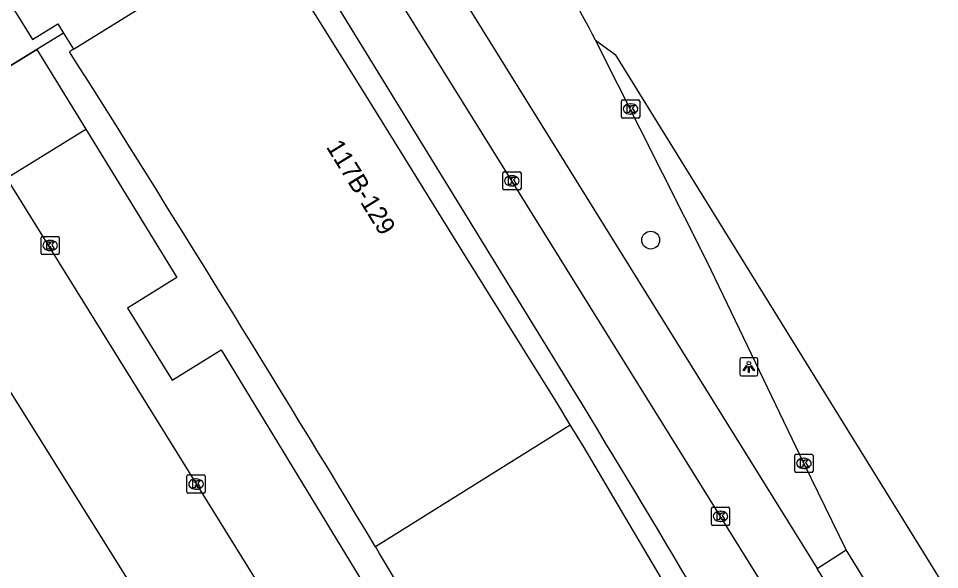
# Model space of a CAD drawing. Extents: x 160304 to 160954, y 383686 to 384161.
# Drawn here: x 160761.5 to 160812, y 384035.2 to 384065.5 of the extents above; entities that cross this region are included whole.
import ezdxf

# ---------------------------------------------------------------- set-up
doc = ezdxf.new("R2010")
doc.units = 0
for name, color, linetype in [('IMGEO_Boom', 7, 'Continuous'), ('IMGEO_Fietspad_open', 7, 'Continuous'), ('IMGEO_Hek', 7, 'Continuous'), ('IMGEO_Kolk', 7, 'Continuous'), ('IMGEO_Lichtpunt', 7, 'Continuous'), ('IMGEO_Pand', 7, 'Continuous'), ('IMGEO_Pand_nummerreeks', 7, 'Continuous'), ('IMGEO_Parkeervlak_open', 7, 'Continuous'), ('IMGEO_Rijbaan_lokaal_gesloten', 7, 'Continuous'), ('IMGEO_Rijbaan_lokaal_open', 7, 'Continuous'), ('IMGEO_Voetpad_open', 7, 'Continuous')]:
    doc.layers.add(name, color=color, linetype=linetype)

msp = doc.modelspace()

# ---------------------------------------------------------------- linework, layer by layer
at = {"layer": 'IMGEO_Boom'}
msp.add_circle((160796.126, 384053.33), 0.489, dxfattribs=at)
at = {"layer": 'IMGEO_Fietspad_open'}
for points in [[(160839.554, 383974.387), (160830.017, 383989.77), (160823.662, 384000), (160788.518, 384056.578), (160755.728, 384109.32), (160755.715, 384109.34)], [(160768.526, 384094.486), (160805.259, 384035.309)], [(160814.975, 384019.629), (160813.456, 384022.072), (160805.259, 384035.309)]]:
    msp.add_lwpolyline(points, dxfattribs=at)
at = {"layer": 'IMGEO_Hek'}
for points in [[(160763.926, 384064.694), (160762.47, 384063.798)], [(160762.47, 384063.798), (160744.052, 384052.469)]]:
    msp.add_lwpolyline(points, dxfattribs=at)
at = {"layer": 'IMGEO_Kolk'}
for p, q in [((160794.523, 384060.1), (160794.523, 384060.952)), ((160794.598, 384061.026), (160795.45, 384061.026)), ((160795.011, 384060.806), (160795.036, 384060.806)), ((160795.524, 384060.952), (160795.524, 384060.1)), ((160795.034, 384060.246), (160795.009, 384060.246)), ((160795.45, 384060.026), (160794.598, 384060.026)), ((160788.015, 384056.157), (160788.015, 384057.009)), ((160788.09, 384057.083), (160788.942, 384057.083)), ((160788.503, 384056.863), (160788.528, 384056.863)), ((160789.016, 384057.009), (160789.016, 384056.157)), ((160788.526, 384056.303), (160788.501, 384056.303)), ((160788.942, 384056.083), (160788.09, 384056.083)), ((160762.7, 384052.609), (160762.7, 384053.461)), ((160762.775, 384053.535), (160763.627, 384053.535)), ((160763.188, 384053.315), (160763.213, 384053.315)), ((160763.701, 384053.461), (160763.701, 384052.609)), ((160763.211, 384052.755), (160763.186, 384052.755)), ((160763.627, 384052.535), (160762.775, 384052.535)), ((160804.027, 384040.647), (160804.027, 384041.499)), ((160804.102, 384041.573), (160804.954, 384041.573)), ((160805.028, 384041.499), (160805.028, 384040.647)), ((160804.515, 384041.353), (160804.54, 384041.353)), ((160804.954, 384040.573), (160804.102, 384040.573)), ((160804.538, 384040.793), (160804.513, 384040.793)), ((160770.698, 384039.513), (160770.698, 384040.365)), ((160770.773, 384040.439), (160771.625, 384040.439)), ((160771.186, 384040.219), (160771.211, 384040.219)), ((160771.699, 384040.365), (160771.699, 384039.513)), ((160771.209, 384039.659), (160771.184, 384039.659)), ((160771.625, 384039.439), (160770.773, 384039.439)), ((160799.454, 384037.742), (160799.454, 384038.594)), ((160799.529, 384038.668), (160800.381, 384038.668)), ((160799.942, 384038.448), (160799.967, 384038.448)), ((160800.455, 384038.594), (160800.455, 384037.742)), ((160800.381, 384037.668), (160799.529, 384037.668)), ((160799.965, 384037.888), (160799.94, 384037.888))]:
    msp.add_line(p, q, dxfattribs=at)
for points in [[(160794.523, 384060.1), (160794.523, 384060.952)], [(160794.598, 384061.026), (160795.45, 384061.026)], [(160794.844, 384060.726), (160794.967, 384060.726), (160794.967, 384060.575), (160795.097, 384060.726), (160795.261, 384060.726), (160795.115, 384060.575), (160795.268, 384060.326), (160795.116, 384060.326), (160795.031, 384060.49), (160794.967, 384060.423), (160794.967, 384060.326), (160794.844, 384060.326), (160794.844, 384060.726)], [(160795.524, 384060.952), (160795.524, 384060.1)], [(160795.45, 384060.026), (160794.598, 384060.026)], [(160788.015, 384056.157), (160788.015, 384057.009)], [(160788.09, 384057.083), (160788.942, 384057.083)], [(160788.336, 384056.783), (160788.459, 384056.783), (160788.459, 384056.632), (160788.589, 384056.783), (160788.753, 384056.783), (160788.607, 384056.632), (160788.76, 384056.383), (160788.608, 384056.383), (160788.523, 384056.547), (160788.459, 384056.48), (160788.459, 384056.383), (160788.336, 384056.383), (160788.336, 384056.783)], [(160789.016, 384057.009), (160789.016, 384056.157)], [(160788.942, 384056.083), (160788.09, 384056.083)], [(160762.7, 384052.609), (160762.7, 384053.461)], [(160762.775, 384053.535), (160763.627, 384053.535)], [(160763.021, 384053.235), (160763.144, 384053.235), (160763.144, 384053.084), (160763.274, 384053.235), (160763.438, 384053.235), (160763.292, 384053.084), (160763.445, 384052.835), (160763.293, 384052.835), (160763.208, 384052.999), (160763.144, 384052.932), (160763.144, 384052.835), (160763.021, 384052.835), (160763.021, 384053.235)], [(160763.701, 384053.461), (160763.701, 384052.609)], [(160763.627, 384052.535), (160762.775, 384052.535)], [(160804.027, 384040.647), (160804.027, 384041.499)], [(160804.102, 384041.573), (160804.954, 384041.573)], [(160805.028, 384041.499), (160805.028, 384040.647)], [(160804.348, 384041.273), (160804.471, 384041.273), (160804.471, 384041.122), (160804.601, 384041.273), (160804.765, 384041.273), (160804.619, 384041.122), (160804.772, 384040.873), (160804.62, 384040.873), (160804.535, 384041.037), (160804.471, 384040.97), (160804.471, 384040.873), (160804.348, 384040.873), (160804.348, 384041.273)], [(160804.954, 384040.573), (160804.102, 384040.573)], [(160770.698, 384039.513), (160770.698, 384040.365)], [(160770.773, 384040.439), (160771.625, 384040.439)], [(160771.019, 384040.139), (160771.142, 384040.139), (160771.142, 384039.988), (160771.272, 384040.139), (160771.436, 384040.139), (160771.29, 384039.988), (160771.443, 384039.739), (160771.291, 384039.739), (160771.206, 384039.903), (160771.142, 384039.836), (160771.142, 384039.739), (160771.019, 384039.739), (160771.019, 384040.139)], [(160771.699, 384040.365), (160771.699, 384039.513)], [(160771.625, 384039.439), (160770.773, 384039.439)], [(160799.454, 384037.742), (160799.454, 384038.594)], [(160799.529, 384038.668), (160800.381, 384038.668)], [(160800.455, 384038.594), (160800.455, 384037.742)], [(160799.775, 384038.368), (160799.898, 384038.368), (160799.898, 384038.217), (160800.028, 384038.368), (160800.192, 384038.368), (160800.046, 384038.217), (160800.199, 384037.968), (160800.047, 384037.968), (160799.962, 384038.132), (160799.898, 384038.065), (160799.898, 384037.968), (160799.775, 384037.968), (160799.775, 384038.368)], [(160800.381, 384037.668), (160799.529, 384037.668)]]:
    msp.add_lwpolyline(points, dxfattribs=at)
for centre, start, end in [((160794.6, 384060.95), 91.552, 178.448), ((160794.6, 384060.95), 91.552, 178.448), ((160795.448, 384060.95), 1.552, 88.448), ((160795.448, 384060.95), 1.552, 88.448), ((160794.6, 384060.102), 181.552, 268.448), ((160794.6, 384060.102), 181.552, 268.448), ((160795.448, 384060.102), 271.552, 358.448), ((160795.448, 384060.102), 271.552, 358.448), ((160788.092, 384057.007), 91.552, 178.448), ((160788.092, 384057.007), 91.552, 178.448), ((160788.94, 384057.007), 1.552, 88.448), ((160788.94, 384057.007), 1.552, 88.448), ((160788.092, 384056.159), 181.552, 268.448), ((160788.092, 384056.159), 181.552, 268.448), ((160788.94, 384056.159), 271.552, 358.448), ((160788.94, 384056.159), 271.552, 358.448), ((160762.777, 384053.459), 91.552, 178.448), ((160762.777, 384053.459), 91.552, 178.448), ((160763.625, 384053.459), 1.552, 88.448), ((160763.625, 384053.459), 1.552, 88.448), ((160762.777, 384052.611), 181.552, 268.448), ((160762.777, 384052.611), 181.552, 268.448), ((160763.625, 384052.611), 271.552, 358.448), ((160763.625, 384052.611), 271.552, 358.448), ((160804.104, 384041.497), 91.552, 178.448), ((160804.104, 384041.497), 91.552, 178.448), ((160804.952, 384041.497), 1.552, 88.448), ((160804.952, 384041.497), 1.552, 88.448), ((160804.104, 384040.649), 181.552, 268.448), ((160804.104, 384040.649), 181.552, 268.448), ((160804.952, 384040.649), 271.552, 358.448), ((160804.952, 384040.649), 271.552, 358.448), ((160770.775, 384040.363), 91.552, 178.448), ((160770.775, 384040.363), 91.552, 178.448), ((160771.623, 384040.363), 1.552, 88.448), ((160771.623, 384040.363), 1.552, 88.448), ((160770.775, 384039.515), 181.552, 268.448), ((160770.775, 384039.515), 181.552, 268.448), ((160771.623, 384039.515), 271.552, 358.448), ((160771.623, 384039.515), 271.552, 358.448), ((160799.531, 384038.592), 91.552, 178.448), ((160799.531, 384038.592), 91.552, 178.448), ((160800.379, 384038.592), 1.552, 88.448), ((160800.379, 384038.592), 1.552, 88.448), ((160799.531, 384037.744), 181.552, 268.448), ((160799.531, 384037.744), 181.552, 268.448), ((160800.379, 384037.744), 271.552, 358.448), ((160800.379, 384037.744), 271.552, 358.448)]:
    msp.add_arc(centre, 0.0765, start, end, dxfattribs=at)
for centre, major_axis, ratio, start_param, end_param in [((160795.01, 384060.526), (-0.387, 0.002), 0.722429, 4.712389, 7.853982), ((160795.035, 384060.526), (-0.39, 0.002), 0.717154, 1.570796, 4.712389), ((160788.502, 384056.583), (-0.387, 0.002), 0.722429, 4.712389, 7.853982), ((160788.527, 384056.583), (-0.39, 0.002), 0.717154, 1.570796, 4.712389), ((160763.187, 384053.035), (-0.387, 0.002), 0.722429, 4.712389, 7.853982), ((160763.212, 384053.035), (-0.39, 0.002), 0.717154, 1.570796, 4.712389), ((160804.514, 384041.073), (-0.387, 0.002), 0.722429, 4.712389, 7.853982), ((160804.539, 384041.073), (-0.39, 0.002), 0.717154, 1.570796, 4.712389), ((160771.185, 384039.939), (-0.387, 0.002), 0.722429, 4.712389, 7.853982), ((160771.21, 384039.939), (-0.39, 0.002), 0.717154, 1.570796, 4.712389), ((160799.941, 384038.168), (-0.387, 0.002), 0.722429, 4.712389, 7.853982), ((160799.966, 384038.168), (-0.39, 0.002), 0.717154, 1.570796, 4.712389)]:
    msp.add_ellipse(centre, major_axis=major_axis, ratio=ratio, start_param=start_param, end_param=end_param, dxfattribs=at)
at = {"layer": 'IMGEO_Lichtpunt'}
for p, q in [((160801.01, 384046.778), (160801.01, 384045.971)), ((160801.01, 384046.778), (160801.01, 384045.971)), ((160801.912, 384046.873), (160801.104, 384046.873)), ((160801.912, 384046.873), (160801.104, 384046.873)), ((160802.006, 384045.971), (160802.006, 384046.778)), ((160802.006, 384045.971), (160802.006, 384046.778)), ((160801.104, 384045.877), (160801.912, 384045.877)), ((160801.104, 384045.877), (160801.912, 384045.877))]:
    msp.add_line(p, q, dxfattribs=at)
for points in [[(160801.384, 384046.442), (160801.423, 384046.414), (160801.235, 384046.152), (160801.197, 384046.179), (160801.384, 384046.442)], [(160801.486, 384046.394), (160801.533, 384046.394), (160801.533, 384046.072), (160801.486, 384046.072), (160801.486, 384046.394)], [(160801.596, 384046.414), (160801.634, 384046.441), (160801.821, 384046.179), (160801.782, 384046.151), (160801.596, 384046.414)]]:
    msp.add_lwpolyline(points, dxfattribs=at)
msp.add_circle((160801.509, 384046.576), 0.0994, dxfattribs=at)
for centre, start, end in [((160801.104, 384046.778), 90, 180), ((160801.104, 384046.778), 90, 180), ((160801.912, 384046.778), 0, 90), ((160801.912, 384046.778), 0, 90), ((160801.104, 384045.971), 180, 270), ((160801.104, 384045.971), 180, 270), ((160801.912, 384045.971), 270, 0), ((160801.912, 384045.971), 270, 360)]:
    msp.add_arc(centre, 0.0946, start, end, dxfattribs=at)
at = {"layer": 'IMGEO_Pand'}
for points in [[(160745.599, 384072.736), (160753.846, 384077.856), (160762.238, 384064.34), (160763.615, 384065.195), (160763.926, 384064.694), (160764.48, 384063.803)], [(160791.719, 384043.188), (160791.034, 384044.317), (160789.244, 384047.205), (160785.796, 384052.746), (160784.275, 384055.191), (160782.404, 384058.212), (160780.1, 384061.919), (160778.302, 384064.813), (160775.123, 384069.937)], [(160764.48, 384063.803), (160773.141, 384069.188)], [(160764.48, 384063.803), (160764.266, 384063.669)], [(160781.035, 384036.504), (160791.719, 384043.188)], [(160808.064, 384015.523), (160807.901, 384015.813), (160804.561, 384021.491), (160802.983, 384024.164), (160800.774, 384027.886), (160798.95, 384030.976), (160796.771, 384034.67), (160794.943, 384037.762), (160792.47, 384041.951), (160791.719, 384043.188)]]:
    msp.add_lwpolyline(points, dxfattribs=at)
for centre, radius, start, end in [((159485.507, 383255.53), 1512.717, 31.082516, 32.29169), ((159474.85, 383249.225), 1525.099, 30.561746, 31.0787)]:
    msp.add_arc(centre, radius, start, end, dxfattribs=at)
at = {"layer": 'IMGEO_Parkeervlak_open'}
msp.add_lwpolyline([(160765.15, 384059.428), (160770.148, 384051.279), (160767.435, 384049.589), (160769.889, 384045.638), (160772.581, 384047.313), (160784.629, 384027.493)], dxfattribs=at)
at = {"layer": 'IMGEO_Rijbaan_lokaal_gesloten'}
for points in [[(160793.098, 384064.312), (160794.178, 384063.524), (160817.404, 384025.932), (160833.995, 383998.492), (160846.613, 383978.557), (160863.913, 383947.859)], [(160806.841, 384036.335), (160804.538, 384041.052), (160799.23, 384052.134), (160793.098, 384064.312)], [(160816.551, 384020.604), (160812.774, 384026.708), (160806.841, 384036.335)]]:
    msp.add_lwpolyline(points, dxfattribs=at)
msp.add_arc((160737.925, 384036.025), 62.001, 27.14427, 32.7312, dxfattribs=at)
at = {"layer": 'IMGEO_Rijbaan_lokaal_open'}
for points in [[(160760.813, 384056.736), (160780.511, 384024.945)], [(160763.671, 384021.687), (160772.283, 384026.983), (160758.671, 384048.753), (160750.174, 384043.481), (160763.671, 384021.687)]]:
    msp.add_lwpolyline(points, dxfattribs=at)
at = {"layer": 'IMGEO_Voetpad_open'}
for points in [[(160791.968, 384044.989), (160776.223, 384070.629), (160775.123, 384069.937)], [(160744.005, 384052.44), (160744.052, 384052.469), (160762.47, 384063.798), (160765.15, 384059.428)], [(160760.813, 384056.736), (160765.15, 384059.428)], [(160805.259, 384035.309), (160806.841, 384036.335)]]:
    msp.add_lwpolyline(points, dxfattribs=at)
msp.add_arc((159531, 383280.306), 1474.714, 29.228043, 31.233698, dxfattribs=at)

# ---------------------------------------------------------------- texts
at = {"layer": 'IMGEO_Pand_nummerreeks'}
msp.add_text('117B-129', height=1, rotation=301.6729, dxfattribs=at).set_placement((160778.303, 384058.449))

doc.saveas('drawing.dxf')
